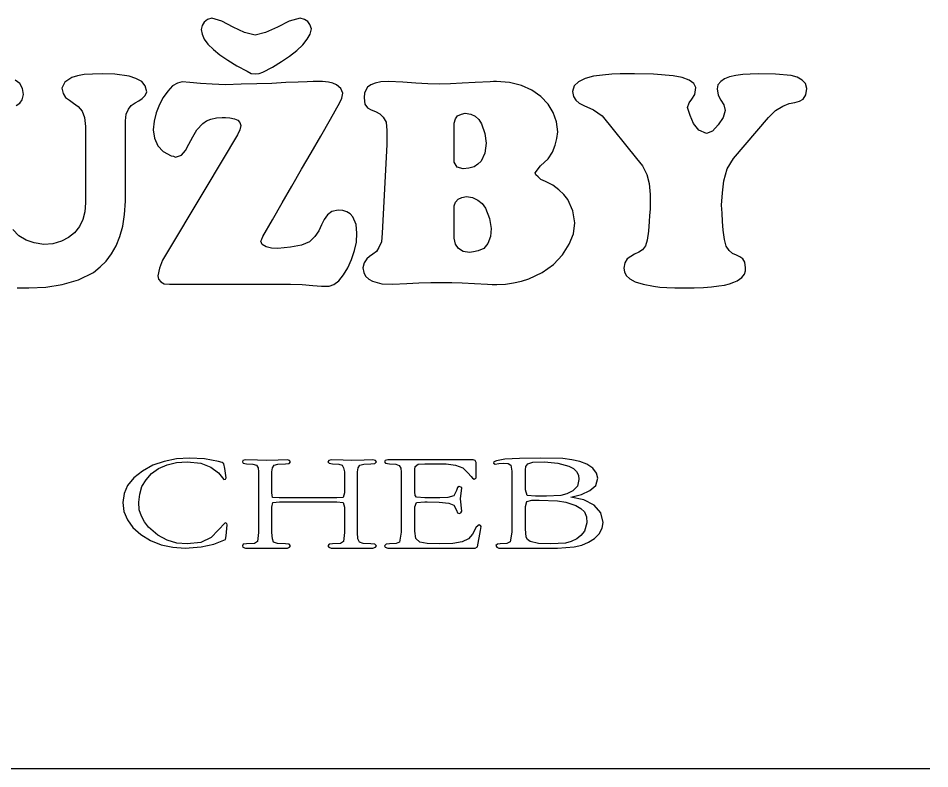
# Model space of a CAD drawing. Extents: x -866693 to -866303, y -1041966 to -1040244.
# Drawn here: x -866487.75 to -866478.81, y -1040784.8 to -1040777.44 of the extents above; entities that cross this region are included whole.
import ezdxf

# ---------------------------------------------------------------- set-up
doc = ezdxf.new("R2010")
doc.units = 0
doc.layers.add('Tabulka', color=7, linetype='Continuous')

msp = doc.modelspace()

# ---------------------------------------------------------------- linework, layer by layer
at = {"layer": 'Tabulka'}
msp.add_line((-866478.8088, -1040784.8001), (-866516.1721, -1040784.8001), dxfattribs=at)
for points in [[(-866485.4257, -1040777.6003), (-866485.5289, -1040777.5755), (-866485.6404, -1040777.5219), (-866485.7519, -1040777.464), (-866485.851, -1040777.4351), (-866485.8923, -1040777.4475), (-866485.9253, -1040777.4723), (-866485.946, -1040777.5053), (-866485.9543, -1040777.5466), (-866485.946, -1040777.5921), (-866485.9253, -1040777.6416), (-866485.8882, -1040777.6912), (-866485.8345, -1040777.7407), (-866485.7726, -1040777.7944), (-866485.6941, -1040777.8481), (-866485.6032, -1040777.9018), (-866485.5041, -1040777.9555), (-866485.4628, -1040777.9761), (-866485.4174, -1040777.9802), (-866485.3844, -1040777.9761), (-866485.3513, -1040777.9637), (-866485.2563, -1040777.9142), (-866485.1655, -1040777.8605), (-866485.087, -1040777.8068), (-866485.0168, -1040777.7531), (-866484.959, -1040777.6953), (-866484.9136, -1040777.6416), (-866484.8847, -1040777.5921), (-866484.8723, -1040777.5384), (-866484.8888, -1040777.4971), (-866484.9095, -1040777.4682), (-866484.9425, -1040777.4475), (-866484.9838, -1040777.4351), (-866485.0912, -1040777.464), (-866485.2068, -1040777.5219), (-866485.3224, -1040777.5755)], [(-866484.1331, -1040778.674), (-866484.1785, -1040779.5454), (-866484.1868, -1040779.628), (-866484.2115, -1040779.6858), (-866484.2363, -1040779.723), (-866484.2694, -1040779.7519), (-866484.3024, -1040779.7725), (-866484.3313, -1040779.7973), (-866484.3561, -1040779.8345), (-866484.3685, -1040779.884), (-866484.3602, -1040779.9294), (-866484.3437, -1040779.9666), (-866484.3107, -1040779.9955), (-866484.2735, -1040780.0162), (-866484.1826, -1040780.0409), (-866484.0794, -1040780.0451), (-866483.939, -1040780.0368), (-866483.8192, -1040780.0327), (-866483.7036, -1040780.0286), (-866483.5962, -1040780.0286), (-866483.4971, -1040780.0286), (-866483.3939, -1040780.0327), (-866483.2741, -1040780.0368), (-866483.1461, -1040780.0451), (-866483.1007, -1040780.0492), (-866483.0552, -1040780.0492), (-866482.9685, -1040780.0451), (-866482.8901, -1040780.0327), (-866482.8116, -1040780.0162), (-866482.7414, -1040779.9914), (-866482.6092, -1040779.9294), (-866482.4977, -1040779.851), (-866482.411, -1040779.756), (-866482.3449, -1040779.6528), (-866482.3036, -1040779.5495), (-866482.2913, -1040779.4421), (-866482.3078, -1040779.3265), (-866482.3573, -1040779.215), (-866482.3986, -1040779.1655), (-866482.4482, -1040779.12), (-866482.506, -1040779.0746), (-866482.5762, -1040779.0374), (-866482.6216, -1040779.0168), (-866482.6505, -1040778.992), (-866482.6712, -1040778.9714), (-866482.6794, -1040778.9507), (-866482.6258, -1040778.8846), (-866482.5514, -1040778.8144), (-866482.5101, -1040778.7484), (-866482.4812, -1040778.6823), (-866482.4647, -1040778.6162), (-866482.4564, -1040778.5501), (-866482.4688, -1040778.451), (-866482.5019, -1040778.3602), (-866482.5514, -1040778.2776), (-866482.6216, -1040778.2033), (-866482.7125, -1040778.1413), (-866482.8116, -1040778.0959), (-866482.9314, -1040778.067), (-866483.0594, -1040778.0546), (-866483.0883, -1040778.0546), (-866483.1213, -1040778.0587), (-866483.2659, -1040778.067), (-866483.3939, -1040778.0711), (-866483.5095, -1040778.0794), (-866483.6169, -1040778.0835), (-866483.7325, -1040778.0794), (-866483.8481, -1040778.0711), (-866483.9762, -1040778.0628), (-866484.1166, -1040778.0546), (-866484.1909, -1040778.0587), (-866484.2487, -1040778.0711), (-866484.29, -1040778.0876), (-866484.323, -1040778.1124), (-866484.352, -1040778.1661), (-866484.3561, -1040778.2156), (-866484.3478, -1040778.2776), (-866484.323, -1040778.3148), (-866484.2859, -1040778.3354), (-866484.2446, -1040778.3519), (-866484.2033, -1040778.3726), (-866484.1702, -1040778.4056), (-866484.1413, -1040778.4552), (-866484.1331, -1040778.5378)], [(-866483.4723, -1040778.4634), (-866483.4599, -1040778.4221), (-866483.4393, -1040778.3932), (-866483.4021, -1040778.3767), (-866483.365, -1040778.3684), (-866483.3113, -1040778.3767), (-866483.2659, -1040778.3973), (-866483.2328, -1040778.4304), (-866483.2039, -1040778.4717), (-866483.1709, -1040778.5667), (-866483.1585, -1040778.6616), (-866483.1709, -1040778.7608), (-866483.208, -1040778.8392), (-866483.2411, -1040778.8681), (-866483.2782, -1040778.8929), (-866483.3278, -1040778.9053), (-866483.3856, -1040778.9135), (-866483.4434, -1040778.897), (-866483.4723, -1040778.8475)], [(-866483.4723, -1040779.277), (-866483.4599, -1040779.2398), (-866483.4352, -1040779.2109), (-866483.398, -1040779.1944), (-866483.3526, -1040779.1861), (-866483.2948, -1040779.1944), (-866483.2411, -1040779.2191), (-866483.1998, -1040779.2522), (-866483.1667, -1040779.2976), (-866483.1254, -1040779.4008), (-866483.1089, -1040779.5), (-866483.1172, -1040779.5784), (-866483.142, -1040779.6445), (-866483.1833, -1040779.6941), (-866483.2369, -1040779.7188), (-866483.2824, -1040779.7271), (-866483.3237, -1040779.7354), (-866483.3856, -1040779.723), (-866483.431, -1040779.6941), (-866483.4599, -1040779.6528), (-866483.4723, -1040779.5949)], [(-866485.6982, -1040782.4072), (-866485.7023, -1040782.3948), (-866485.7189, -1040782.3866), (-866485.8551, -1040782.5311), (-866485.9584, -1040782.5807), (-866486.0905, -1040782.5931), (-866486.1938, -1040782.5848), (-866486.2888, -1040782.5559), (-866486.3796, -1040782.5063), (-866486.4705, -1040782.4279), (-866486.5118, -1040782.3783), (-866486.5407, -1040782.3205), (-866486.5613, -1040782.2586), (-866486.5654, -1040782.1842), (-866486.5572, -1040782.1058), (-866486.5365, -1040782.0314), (-866486.4952, -1040781.9654), (-866486.4416, -1040781.9034), (-866486.3714, -1040781.8539), (-866486.2888, -1040781.8167), (-866486.1979, -1040781.796), (-866486.0905, -1040781.7878), (-866485.9584, -1040781.8002), (-866485.8593, -1040781.8415), (-866485.7849, -1040781.8952), (-866485.7313, -1040781.9612), (-866485.7147, -1040781.9571), (-866485.7106, -1040781.9447), (-866485.723, -1040781.8539), (-866485.7313, -1040781.8084), (-866485.7478, -1040781.796), (-866485.7849, -1040781.7837), (-866485.9212, -1040781.7589), (-866486.0699, -1040781.7506), (-866486.1979, -1040781.7589), (-866486.3177, -1040781.7837), (-866486.4292, -1040781.8208), (-866486.5283, -1040781.8786), (-866486.615, -1040781.9447), (-866486.6769, -1040782.019), (-866486.71, -1040782.0975), (-866486.7224, -1040782.1884), (-866486.7141, -1040782.2751), (-866486.6769, -1040782.3577), (-866486.6233, -1040782.432), (-866486.5448, -1040782.5022), (-866486.4498, -1040782.56), (-866486.3466, -1040782.6013), (-866486.2309, -1040782.6261), (-866486.1112, -1040782.6344), (-866485.9543, -1040782.622), (-866485.8304, -1040782.5972), (-866485.7147, -1040782.5518), (-866485.7106, -1040782.5146)], [(-866482.0104, -1040782.3825), (-866482.0352, -1040782.2875), (-866482.1013, -1040782.2131), (-866482.2004, -1040782.1595), (-866482.3284, -1040782.1347), (-866482.2252, -1040782.1099), (-866482.1426, -1040782.0686), (-866482.0848, -1040782.019), (-866482.0641, -1040781.9488), (-866482.0765, -1040781.8993), (-866482.1137, -1040781.8497), (-866482.1715, -1040781.8126), (-866482.2417, -1040781.7837), (-866482.3202, -1040781.7671), (-866482.4069, -1040781.7547), (-866482.6216, -1040781.7506), (-866482.8322, -1040781.7547), (-866482.9768, -1040781.763), (-866483.0594, -1040781.7795), (-866483.0842, -1040781.7878), (-866483.0883, -1040781.8002), (-866483.0718, -1040781.8126), (-866483.0346, -1040781.8043), (-866482.985, -1040781.8002), (-866482.9437, -1040781.8043), (-866482.919, -1040781.8208), (-866482.9066, -1040781.8786), (-866482.9066, -1040781.9158), (-866482.9066, -1040782.4774), (-866482.9231, -1040782.5724), (-866482.9561, -1040782.5889), (-866483.0222, -1040782.5931), (-866483.047, -1040782.5972), (-866483.0635, -1040782.6096), (-866483.0552, -1040782.6261), (-866483.0346, -1040782.6344), (-866482.9727, -1040782.6344), (-866482.9148, -1040782.6344), (-866482.7207, -1040782.6344), (-866482.4606, -1040782.6344), (-866482.2954, -1040782.622), (-866482.2211, -1040782.6055), (-866482.155, -1040782.5765), (-866482.0972, -1040782.5394), (-866482.0517, -1040782.494), (-866482.0228, -1040782.4403)], [(-866484.2363, -1040782.6137), (-866484.2528, -1040782.5972), (-866484.29, -1040782.5931), (-866484.3643, -1040782.5889), (-866484.4015, -1040782.5765), (-866484.418, -1040782.5435), (-866484.4222, -1040782.4816), (-866484.4222, -1040781.9199), (-866484.4222, -1040781.8869), (-866484.4139, -1040781.8456), (-866484.3974, -1040781.8208), (-866484.3602, -1040781.8126), (-866484.29, -1040781.8084), (-866484.2528, -1040781.8043), (-866484.2363, -1040781.7878), (-866484.2446, -1040781.7754), (-866484.2694, -1040781.7671), (-866484.3561, -1040781.7713), (-866484.4758, -1040781.7754), (-866484.5626, -1040781.7713), (-866484.6782, -1040781.7671), (-866484.703, -1040781.7754), (-866484.7112, -1040781.7878), (-866484.6988, -1040781.8002), (-866484.6658, -1040781.8084), (-866484.6039, -1040781.8126), (-866484.5708, -1040781.8208), (-866484.5584, -1040781.8456), (-866484.5502, -1040781.8869), (-866484.5502, -1040781.9199), (-866484.5502, -1040782.0934), (-866484.5626, -1040782.1388), (-866484.6245, -1040782.1429), (-866485.1903, -1040782.1429), (-866485.2563, -1040782.1388), (-866485.2605, -1040782.0934), (-866485.2605, -1040781.9199), (-866485.2605, -1040781.8869), (-866485.2563, -1040781.8456), (-866485.2398, -1040781.8208), (-866485.2027, -1040781.8126), (-866485.1283, -1040781.8084), (-866485.0912, -1040781.8043), (-866485.0788, -1040781.7878), (-866485.087, -1040781.7754), (-866485.1077, -1040781.7671), (-866485.1985, -1040781.7713), (-866485.3142, -1040781.7754), (-866485.4009, -1040781.7713), (-866485.5206, -1040781.7671), (-866485.5454, -1040781.7754), (-866485.5496, -1040781.7878), (-866485.5413, -1040781.8002), (-866485.5083, -1040781.8084), (-866485.4463, -1040781.8126), (-866485.4133, -1040781.8208), (-866485.3968, -1040781.8456), (-866485.3926, -1040781.8869), (-866485.3926, -1040781.9199), (-866485.3926, -1040782.4816), (-866485.4009, -1040782.5683), (-866485.4298, -1040782.5889), (-866485.5083, -1040782.5931), (-866485.5413, -1040782.5972), (-866485.5496, -1040782.6137), (-866485.5454, -1040782.6261), (-866485.5206, -1040782.6344), (-866485.4298, -1040782.6344), (-866485.3142, -1040782.6344), (-866485.2274, -1040782.6344), (-866485.1077, -1040782.6344), (-866485.087, -1040782.6261), (-866485.0788, -1040782.6137), (-866485.0912, -1040782.5972), (-866485.1283, -1040782.5931), (-866485.2068, -1040782.5889), (-866485.244, -1040782.5765), (-866485.2563, -1040782.5435), (-866485.2605, -1040782.4816), (-866485.2605, -1040782.2338), (-866485.2522, -1040782.1884), (-866485.1861, -1040782.1801), (-866484.6245, -1040782.1801), (-866484.5626, -1040782.1884), (-866484.5502, -1040782.2338), (-866484.5502, -1040782.4816), (-866484.5584, -1040782.5683), (-866484.5873, -1040782.5889), (-866484.6658, -1040782.5931), (-866484.6988, -1040782.5972), (-866484.7112, -1040782.6137), (-866484.703, -1040782.6261), (-866484.6782, -1040782.6344), (-866484.5915, -1040782.6344), (-866484.4717, -1040782.6344), (-866484.385, -1040782.6344), (-866484.2694, -1040782.6344), (-866484.2446, -1040782.6261)], [(-866483.208, -1040782.4238), (-866483.2163, -1040782.4114), (-866483.2287, -1040782.4072), (-866483.2576, -1040782.4279), (-866483.2948, -1040782.4981), (-866483.3319, -1040782.5435), (-866483.3939, -1040782.5724), (-866483.4847, -1040782.5889), (-866483.6169, -1040782.5931), (-866483.7366, -1040782.5889), (-866483.811, -1040782.5765), (-866483.8481, -1040782.5394), (-866483.8605, -1040782.4692), (-866483.8605, -1040782.2297), (-866483.844, -1040782.1884), (-866483.7614, -1040782.1801), (-866483.7366, -1040782.1801), (-866483.621, -1040782.1842), (-866483.526, -1040782.1925), (-866483.4765, -1040782.2131), (-866483.4517, -1040782.2627), (-866483.4393, -1040782.2875), (-866483.4228, -1040782.2957), (-866483.4063, -1040782.2875), (-866483.398, -1040782.271), (-866483.4104, -1040782.1512), (-866483.398, -1040782.0438), (-866483.4063, -1040782.0356), (-866483.4228, -1040782.0314), (-866483.4393, -1040782.0397), (-866483.4517, -1040782.0686), (-866483.4765, -1040782.1223), (-866483.5343, -1040782.1388), (-866483.6127, -1040782.1429), (-866483.6788, -1040782.1429), (-866483.7614, -1040782.1429), (-866483.844, -1040782.1347), (-866483.8564, -1040782.1182), (-866483.8605, -1040782.081), (-866483.8605, -1040781.8786), (-866483.8605, -1040781.8621), (-866483.8564, -1040781.8332), (-866483.8275, -1040781.8126), (-866483.7614, -1040781.8084), (-866483.6788, -1040781.8084), (-866483.5508, -1040781.8084), (-866483.4599, -1040781.8208), (-866483.3897, -1040781.8456), (-866483.3402, -1040781.8952), (-866483.3072, -1040781.9323), (-866483.2948, -1040781.9488), (-866483.2782, -1040781.9571), (-866483.2576, -1040781.9447), (-866483.2576, -1040781.9282), (-866483.2576, -1040781.8167), (-866483.2576, -1040781.796), (-866483.2659, -1040781.7754), (-866483.2865, -1040781.7671), (-866483.4889, -1040781.7671), (-866483.7697, -1040781.7671), (-866483.9225, -1040781.7671), (-866484.1248, -1040781.7671), (-866484.1496, -1040781.7754), (-866484.1579, -1040781.7878), (-866484.1455, -1040781.8002), (-866484.1083, -1040781.8084), (-866484.0464, -1040781.8126), (-866484.0133, -1040781.825), (-866483.9968, -1040781.8497), (-866483.9927, -1040781.891), (-866483.9927, -1040781.9199), (-866483.9927, -1040782.4774), (-866484.0092, -1040782.5765), (-866484.0422, -1040782.5889), (-866484.1083, -1040782.5931), (-866484.1413, -1040782.5972), (-866484.1579, -1040782.6137), (-866484.1496, -1040782.6261), (-866484.1248, -1040782.6344), (-866484.067, -1040782.6344), (-866484.0051, -1040782.6344), (-866483.2659, -1040782.6344), (-866483.2452, -1040782.622), (-866483.2163, -1040782.4609)], [(-866482.25, -1040781.9612), (-866482.2624, -1040782.0273), (-866482.3078, -1040782.0727), (-866482.3697, -1040782.1016), (-866482.4275, -1040782.1182), (-866482.5679, -1040782.1264), (-866482.6753, -1040782.1264), (-866482.7579, -1040782.1182), (-866482.7744, -1040782.0645), (-866482.7744, -1040781.8828), (-866482.7744, -1040781.8662), (-866482.7703, -1040781.8332), (-866482.7496, -1040781.8084), (-866482.7001, -1040781.7919), (-866482.5886, -1040781.7878), (-866482.4564, -1040781.8002), (-866482.3491, -1040781.8291), (-866482.3036, -1040781.8539), (-866482.2747, -1040781.8828), (-866482.2541, -1040781.9199)], [(-866482.1715, -1040782.3866), (-866482.1963, -1040782.4692), (-866482.2293, -1040782.5105), (-866482.2706, -1040782.5435), (-866482.3243, -1040782.5683), (-866482.3821, -1040782.5848), (-866482.5266, -1040782.5931), (-866482.6464, -1040782.5889), (-866482.729, -1040782.5683), (-866482.7538, -1040782.5518), (-866482.7662, -1040782.527), (-866482.7744, -1040782.4444), (-866482.7744, -1040782.2255), (-866482.762, -1040782.176), (-866482.7125, -1040782.1636), (-866482.6753, -1040782.1636), (-866482.6381, -1040782.1636), (-866482.4606, -1040782.1718), (-866482.378, -1040782.1842), (-866482.2789, -1040782.2173), (-866482.2293, -1040782.2462), (-866482.1963, -1040782.2792), (-866482.1756, -1040782.3288)]]:
    msp.add_lwpolyline(points, close=True, dxfattribs=at)
for points in [[(-866487.7589, -1040780.0822), (-866487.6433, -1040780.0822), (-866487.4781, -1040780.074), (-866487.317, -1040780.0492), (-866487.156, -1040780.0038), (-866487.0114, -1040779.9294), (-866486.9454, -1040779.8758), (-866486.8876, -1040779.8179), (-866486.8339, -1040779.7477), (-866486.7884, -1040779.6693), (-866486.7513, -1040779.5784), (-866486.7224, -1040779.4752), (-866486.7059, -1040779.3596), (-866486.6976, -1040779.2315), (-866486.6976, -1040778.4428), (-866486.6893, -1040778.3767), (-866486.6687, -1040778.3271), (-866486.6398, -1040778.29), (-866486.6026, -1040778.2652), (-866486.5654, -1040778.2445), (-866486.5324, -1040778.2239), (-866486.5035, -1040778.195), (-866486.487, -1040778.1578), (-866486.5035, -1040778.1), (-866486.5365, -1040778.0546), (-866486.5944, -1040778.0257), (-866486.6604, -1040778.005), (-866486.8008, -1040777.9844), (-866486.9206, -1040777.9802), (-866487.0197, -1040777.9844), (-866487.1023, -1040777.9885), (-866487.1684, -1040778.0009), (-866487.2221, -1040778.0174), (-866487.2923, -1040778.0628), (-866487.3212, -1040778.1207), (-866487.3088, -1040778.1743), (-866487.284, -1040778.2115), (-866487.2468, -1040778.2404), (-866487.2055, -1040778.2693), (-866487.1601, -1040778.3024), (-866487.1229, -1040778.3478), (-866487.0982, -1040778.4097), (-866487.0899, -1040778.4965), (-866487.0899, -1040779.2481), (-866487.094, -1040779.3348), (-866487.1147, -1040779.4091), (-866487.1477, -1040779.4793), (-866487.1973, -1040779.5413), (-866487.2551, -1040779.5867), (-866487.3253, -1040779.6238), (-866487.4079, -1040779.6486), (-866487.4987, -1040779.6569), (-866487.5937, -1040779.6404), (-866487.6722, -1040779.6115), (-866487.7424, -1040779.5702), (-866487.8002, -1040779.5082)], [(-866481.519, -1040777.9844), (-866481.7048, -1040777.9802), (-866481.7461, -1040777.9802), (-866481.7792, -1040777.9802), (-866481.8453, -1040777.9802), (-866481.9278, -1040777.9844), (-866482.0187, -1040777.9926), (-866482.1054, -1040778.005), (-866482.188, -1040778.0257), (-866482.2541, -1040778.0587), (-866482.2954, -1040778.1), (-866482.3119, -1040778.1537), (-866482.3036, -1040778.2033), (-866482.2789, -1040778.2404), (-866482.2458, -1040778.2693), (-866482.2004, -1040778.29), (-866482.1054, -1040778.3354), (-866482.0228, -1040778.3932), (-866481.6842, -1040778.8103)], [(-866481.6842, -1040778.8103), (-866481.6264, -1040778.8846), (-866481.5851, -1040778.9672), (-866481.5603, -1040779.0581), (-866481.5521, -1040779.1655), (-866481.5521, -1040779.2439), (-866481.5521, -1040779.31), (-866481.5562, -1040779.3719), (-866481.5603, -1040779.4298), (-866481.5686, -1040779.5247), (-866481.581, -1040779.6115), (-866481.5975, -1040779.6693), (-866481.6264, -1040779.7064), (-866481.6636, -1040779.7312), (-866481.7048, -1040779.7519), (-866481.742, -1040779.7725), (-866481.7751, -1040779.7973), (-866481.7998, -1040779.8345), (-866481.8081, -1040779.8881), (-866481.804, -1040779.9253), (-866481.7874, -1040779.9584), (-866481.7503, -1040779.9914), (-866481.6966, -1040780.0203), (-866481.6181, -1040780.0451), (-866481.519, -1040780.0657), (-866481.4571, -1040780.074), (-866481.3869, -1040780.0781), (-866481.3084, -1040780.0822), (-866481.2217, -1040780.0822), (-866481.1184, -1040780.0822), (-866481.0276, -1040780.0781), (-866480.9491, -1040780.0699), (-866480.8789, -1040780.0616), (-866480.8211, -1040780.0533), (-866480.7715, -1040780.0409), (-866480.7303, -1040780.0244), (-866480.6972, -1040780.012), (-866480.6518, -1040779.979), (-866480.627, -1040779.946), (-866480.6146, -1040779.9129), (-866480.6146, -1040779.884), (-866480.6229, -1040779.8303), (-866480.6435, -1040779.7973), (-866480.6724, -1040779.7766), (-866480.7055, -1040779.7601), (-866480.7426, -1040779.7436), (-866480.7757, -1040779.7147), (-866480.8046, -1040779.6734), (-866480.8211, -1040779.6073), (-866480.8335, -1040779.5165), (-866480.8418, -1040779.4298), (-866480.8459, -1040779.3472), (-866480.85, -1040779.2687), (-866480.8418, -1040779.1489), (-866480.8294, -1040779.0292), (-866480.7963, -1040778.9135), (-866480.7344, -1040778.8103), (-866480.3916, -1040778.4097), (-866480.3214, -1040778.3395), (-866480.2512, -1040778.2982), (-866480.1893, -1040778.2735), (-866480.1315, -1040778.2611), (-866480.086, -1040778.2487), (-866480.0489, -1040778.228), (-866480.0241, -1040778.1867), (-866480.0158, -1040778.1248), (-866480.0282, -1040778.0752), (-866480.0612, -1040778.0422), (-866480.1108, -1040778.0133), (-866480.1686, -1040777.9968), (-866480.3214, -1040777.9844), (-866480.4866, -1040777.9802), (-866480.5692, -1040777.9844), (-866480.6435, -1040777.9885), (-866480.7096, -1040777.9968), (-866480.7715, -1040778.0092), (-866480.8211, -1040778.0298), (-866480.8583, -1040778.0546), (-866480.8872, -1040778.0876), (-866480.8954, -1040778.1289), (-866480.883, -1040778.1909), (-866480.8583, -1040778.2404), (-866480.8294, -1040778.2858), (-866480.817, -1040778.3395), (-866480.8335, -1040778.4097), (-866480.883, -1040778.4799), (-866480.9409, -1040778.5419), (-866480.9987, -1040778.5667), (-866481.073, -1040778.5336), (-866481.1267, -1040778.4675), (-866481.1597, -1040778.3891), (-866481.1845, -1040778.3106), (-866481.168, -1040778.2652), (-866481.1432, -1040778.228), (-866481.1143, -1040778.1826), (-866481.1019, -1040778.1165), (-866481.1226, -1040778.0752), (-866481.168, -1040778.0422), (-866481.2382, -1040778.0174), (-866481.3249, -1040778.0009), (-866481.519, -1040777.9844)], [(-866487.7672, -1040778.29), (-866487.7341, -1040778.2693), (-866487.7094, -1040778.2363), (-866487.697, -1040778.1826), (-866487.7052, -1040778.1248), (-866487.7341, -1040778.0752), (-866487.7796, -1040778.0422)], [(-866485.9088, -1040779.0994), (-866486.3342, -1040779.8097), (-866486.3631, -1040779.8881), (-866486.3796, -1040779.9625), (-866486.3714, -1040779.9955), (-866486.3507, -1040780.0203), (-866486.3177, -1040780.0409), (-866486.264, -1040780.0451), (-866485.0788, -1040780.0451), (-866484.9631, -1040780.0492), (-866484.8599, -1040780.0575), (-866484.7732, -1040780.0657), (-866484.6988, -1040780.0657), (-866484.6534, -1040780.0492), (-866484.6039, -1040780.012), (-866484.5584, -1040779.9542), (-866484.5171, -1040779.884), (-866484.48, -1040779.8014), (-866484.4511, -1040779.7147), (-866484.4304, -1040779.6321), (-866484.4263, -1040779.5454), (-866484.4345, -1040779.4587), (-866484.4676, -1040779.3843), (-866484.4924, -1040779.3554), (-866484.5254, -1040779.3348), (-866484.5667, -1040779.3224), (-866484.6121, -1040779.3183), (-866484.6741, -1040779.3306), (-866484.7154, -1040779.3637), (-866484.7484, -1040779.4091), (-866484.7732, -1040779.4628), (-866484.8021, -1040779.5206), (-866484.8393, -1040779.5784), (-866484.8929, -1040779.628), (-866484.9714, -1040779.661), (-866485.0788, -1040779.6817), (-866485.2027, -1040779.6941), (-866485.2646, -1040779.6899), (-866485.3183, -1040779.6775), (-866485.3555, -1040779.6569), (-866485.3678, -1040779.6238), (-866485.3596, -1040779.6032), (-866485.3513, -1040779.5784), (-866485.2563, -1040779.4132), (-866485.1614, -1040779.2481), (-866485.0664, -1040779.0829), (-866484.9714, -1040778.9177), (-866484.8764, -1040778.7566), (-866484.7814, -1040778.5914), (-866484.6865, -1040778.4263), (-866484.5956, -1040778.2611), (-866484.575, -1040778.2198), (-866484.5667, -1040778.1702), (-866484.5832, -1040778.1248), (-866484.6286, -1040778.0876), (-866484.6617, -1040778.0711), (-866484.7071, -1040778.0628), (-866484.7649, -1040778.0546), (-866484.831, -1040778.0546), (-866484.8558, -1040778.0546), (-866484.9136, -1040778.0587), (-866485.0044, -1040778.0628), (-866485.1242, -1040778.067), (-866485.2605, -1040778.0752), (-866485.4091, -1040778.0794), (-866485.5619, -1040778.0835), (-866485.7147, -1040778.0876), (-866485.8469, -1040778.0835), (-866485.9625, -1040778.0752), (-866486.0658, -1040778.067), (-866486.1401, -1040778.0587), (-866486.1855, -1040778.0711), (-866486.2351, -1040778.1), (-866486.2805, -1040778.1496), (-866486.3259, -1040778.2115), (-866486.3631, -1040778.2817), (-866486.3961, -1040778.3643), (-866486.4168, -1040778.4469), (-866486.425, -1040778.5295), (-866486.4126, -1040778.6121), (-866486.3796, -1040778.6864), (-866486.3259, -1040778.7442), (-866486.2475, -1040778.7855), (-866486.2268, -1040778.7897), (-866486.2062, -1040778.7979), (-866486.1484, -1040778.7773), (-866486.1071, -1040778.7318), (-866486.074, -1040778.6699), (-866486.0369, -1040778.5997), (-866485.9956, -1040778.5295), (-866485.9377, -1040778.4675), (-866485.9006, -1040778.4428), (-866485.8593, -1040778.4263), (-866485.8056, -1040778.4139), (-866485.7478, -1040778.4097), (-866485.7147, -1040778.4097), (-866485.6734, -1040778.4139), (-866485.628, -1040778.4221), (-866485.595, -1040778.4345), (-866485.5743, -1040778.4593), (-866485.5661, -1040778.4882)], [(-866485.5661, -1040778.4882), (-866485.5743, -1040778.5295), (-866485.5991, -1040778.579), (-866485.9088, -1040779.0994)]]:
    msp.add_lwpolyline(points, dxfattribs=at)

doc.saveas('drawing.dxf')
